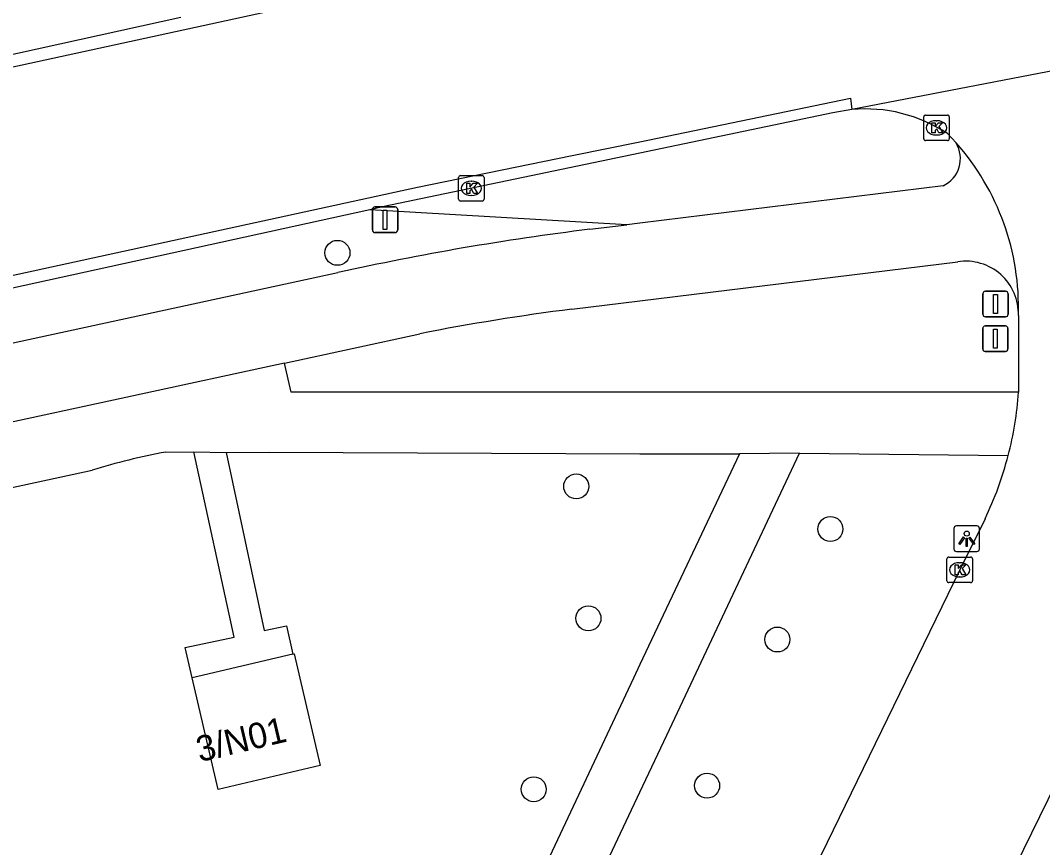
# Model space of a CAD drawing. Extents: x 160203 to 161526, y 379529 to 381797.
# Drawn here: x 160975.73 to 161015.78, y 380867.45 to 380899.83 of the extents above; entities that cross this region are included whole.
import ezdxf

# ---------------------------------------------------------------- set-up
doc = ezdxf.new("R2010")
doc.units = 0
for name, color, linetype in [('IMGEO_Berm_groen', 7, 'Continuous'), ('IMGEO_Boom', 7, 'Continuous'), ('IMGEO_Kolk', 7, 'Continuous'), ('IMGEO_Lichtpunt', 7, 'Continuous'), ('IMGEO_Pand', 7, 'Continuous'), ('IMGEO_Pand_nummerreeks', 7, 'Continuous'), ('IMGEO_Rijbaan_lokaal_gesloten', 7, 'Continuous'), ('IMGEO_Rijbaan_lokaal_open', 7, 'Continuous'), ('IMGEO_Verkeersbordpaal', 7, 'Continuous'), ('IMGEO_Voetpad_open', 7, 'Continuous')]:
    doc.layers.add(name, color=color, linetype=linetype)

msp = doc.modelspace()

# ---------------------------------------------------------------- linework, layer by layer
at = {"layer": 'IMGEO_Berm_groen'}
msp.add_lwpolyline([(160999.489, 380891.833), (160989.422, 380892.423)], dxfattribs=at)
at = {"layer": 'IMGEO_Boom'}
for centre in [(160988.153, 380890.733), (160997.506, 380881.588), (161007.466, 380879.919), (160997.986, 380876.422), (161005.387, 380875.592), (161002.636, 380869.869), (160995.841, 380869.729)]:
    msp.add_circle(centre, 0.489, dxfattribs=at)
at = {"layer": 'IMGEO_Kolk'}
for p, q in [((161011.122, 380895.201), (161011.122, 380896.053)), ((161011.197, 380896.127), (161012.049, 380896.127)), ((161012.123, 380896.053), (161012.123, 380895.201)), ((161011.61, 380895.907), (161011.635, 380895.907)), ((161011.633, 380895.347), (161011.608, 380895.347)), ((161012.049, 380895.127), (161011.197, 380895.127)), ((160992.898, 380892.833), (160992.898, 380893.685)), ((160992.973, 380893.759), (160993.825, 380893.759)), ((160993.899, 380893.685), (160993.899, 380892.833)), ((160993.386, 380893.539), (160993.411, 380893.539)), ((160993.825, 380892.759), (160992.973, 380892.759)), ((160993.409, 380892.979), (160993.384, 380892.979)), ((161012.031, 380877.894), (161012.031, 380878.746)), ((161012.106, 380878.82), (161012.958, 380878.82)), ((161013.032, 380878.746), (161013.032, 380877.894)), ((161012.519, 380878.6), (161012.544, 380878.6)), ((161012.542, 380878.04), (161012.517, 380878.04)), ((161012.958, 380877.82), (161012.106, 380877.82))]:
    msp.add_line(p, q, dxfattribs=at)
for points in [[(161011.122, 380895.201), (161011.122, 380896.053)], [(161011.197, 380896.127), (161012.049, 380896.127)], [(161012.123, 380896.053), (161012.123, 380895.201)], [(161011.443, 380895.827), (161011.566, 380895.827), (161011.566, 380895.676), (161011.696, 380895.827), (161011.86, 380895.827), (161011.714, 380895.676), (161011.867, 380895.427), (161011.715, 380895.427), (161011.63, 380895.591), (161011.566, 380895.524), (161011.566, 380895.427), (161011.443, 380895.427), (161011.443, 380895.827)], [(161012.049, 380895.127), (161011.197, 380895.127)], [(160992.898, 380892.833), (160992.898, 380893.685)], [(160992.973, 380893.759), (160993.825, 380893.759)], [(160993.899, 380893.685), (160993.899, 380892.833)], [(160993.219, 380893.459), (160993.342, 380893.459), (160993.342, 380893.308), (160993.472, 380893.459), (160993.636, 380893.459), (160993.49, 380893.308), (160993.643, 380893.059), (160993.491, 380893.059), (160993.406, 380893.223), (160993.342, 380893.156), (160993.342, 380893.059), (160993.219, 380893.059), (160993.219, 380893.459)], [(160993.825, 380892.759), (160992.973, 380892.759)], [(161012.031, 380877.894), (161012.031, 380878.746)], [(161012.106, 380878.82), (161012.958, 380878.82)], [(161013.032, 380878.746), (161013.032, 380877.894)], [(161012.352, 380878.52), (161012.475, 380878.52), (161012.475, 380878.369), (161012.605, 380878.52), (161012.769, 380878.52), (161012.623, 380878.369), (161012.776, 380878.12), (161012.624, 380878.12), (161012.539, 380878.284), (161012.475, 380878.217), (161012.475, 380878.12), (161012.352, 380878.12), (161012.352, 380878.52)], [(161012.958, 380877.82), (161012.106, 380877.82)]]:
    msp.add_lwpolyline(points, dxfattribs=at)
for centre, start, end in [((161011.199, 380896.051), 91.552, 178.448), ((161011.199, 380896.051), 91.552, 178.448), ((161012.047, 380896.051), 1.552, 88.448), ((161012.047, 380896.051), 1.552, 88.448), ((161011.199, 380895.203), 181.552, 268.448), ((161011.199, 380895.203), 181.552, 268.448), ((161012.047, 380895.203), 271.552, 358.448), ((161012.047, 380895.203), 271.552, 358.448), ((160992.975, 380893.683), 91.552, 178.448), ((160992.975, 380893.683), 91.552, 178.448), ((160993.823, 380893.683), 1.552, 88.448), ((160993.823, 380893.683), 1.552, 88.448), ((160992.975, 380892.835), 181.552, 268.448), ((160992.975, 380892.835), 181.552, 268.448), ((160993.823, 380892.835), 271.552, 358.448), ((160993.823, 380892.835), 271.552, 358.448), ((161012.108, 380878.744), 91.552, 178.448), ((161012.108, 380878.744), 91.552, 178.448), ((161012.956, 380878.744), 1.552, 88.448), ((161012.956, 380878.744), 1.552, 88.448), ((161012.108, 380877.896), 181.552, 268.448), ((161012.108, 380877.896), 181.552, 268.448), ((161012.956, 380877.896), 271.552, 358.448), ((161012.956, 380877.896), 271.552, 358.448)]:
    msp.add_arc(centre, 0.0765, start, end, dxfattribs=at)
for centre, major_axis, ratio, start_param, end_param in [((161011.609, 380895.627), (-0.387, 0.002), 0.722429, 4.712389, 7.853982), ((161011.634, 380895.627), (-0.39, 0.002), 0.717154, 1.570796, 4.712389), ((160993.385, 380893.259), (-0.387, 0.002), 0.722429, 4.712389, 7.853982), ((160993.41, 380893.259), (-0.39, 0.002), 0.717154, 1.570796, 4.712389), ((161012.518, 380878.32), (-0.387, 0.002), 0.722429, 4.712389, 7.853982), ((161012.543, 380878.32), (-0.39, 0.002), 0.717154, 1.570796, 4.712389)]:
    msp.add_ellipse(centre, major_axis=major_axis, ratio=ratio, start_param=start_param, end_param=end_param, dxfattribs=at)
at = {"layer": 'IMGEO_Lichtpunt'}
for p, q in [((161012.306, 380879.943), (161012.306, 380879.136)), ((161012.306, 380879.943), (161012.306, 380879.136)), ((161013.208, 380880.038), (161012.4, 380880.038)), ((161013.208, 380880.038), (161012.4, 380880.038)), ((161013.302, 380879.136), (161013.302, 380879.943)), ((161013.302, 380879.136), (161013.302, 380879.943)), ((161012.4, 380879.042), (161013.208, 380879.042)), ((161012.4, 380879.042), (161013.208, 380879.042))]:
    msp.add_line(p, q, dxfattribs=at)
for points in [[(161012.68, 380879.607), (161012.719, 380879.579), (161012.531, 380879.317), (161012.493, 380879.344), (161012.68, 380879.607)], [(161012.782, 380879.559), (161012.829, 380879.559), (161012.829, 380879.237), (161012.782, 380879.237), (161012.782, 380879.559)], [(161012.892, 380879.579), (161012.93, 380879.606), (161013.117, 380879.344), (161013.078, 380879.316), (161012.892, 380879.579)]]:
    msp.add_lwpolyline(points, dxfattribs=at)
msp.add_circle((161012.805, 380879.741), 0.0994, dxfattribs=at)
for centre, start, end in [((161012.4, 380879.943), 90, 180), ((161012.4, 380879.943), 90, 180), ((161013.208, 380879.943), 0, 90), ((161013.208, 380879.943), 0, 90), ((161012.4, 380879.136), 180, 270), ((161012.4, 380879.136), 180, 270), ((161013.208, 380879.136), 270, 0), ((161013.208, 380879.136), 270, 360)]:
    msp.add_arc(centre, 0.0946, start, end, dxfattribs=at)
at = {"layer": 'IMGEO_Pand'}
for points in [[(160986.401, 380875.015), (160986.46, 380875.029), (160987.48, 380870.655), (160983.483, 380869.723), (160982.463, 380874.096)], [(160986.401, 380875.015), (160982.463, 380874.096)]]:
    msp.add_lwpolyline(points, dxfattribs=at)
at = {"layer": 'IMGEO_Rijbaan_lokaal_gesloten'}
for points in [[(161016.752, 380906.499), (161015.191, 380906.22), (161014.134, 380906.028), (161013.515, 380905.916), (161011.865, 380905.573), (161010.494, 380905.307), (161008.844, 380905.015), (161007.333, 380904.685), (161005.099, 380904.266), (161003.55, 380903.923), (161001.748, 380903.53), (161000, 380903.205), (160999.158, 380903.048), (160996.01, 380902.388), (160993.598, 380901.867), (160991.224, 380901.373), (160985.297, 380900.144), (160947.244, 380891.883), (160898.866, 380882.024)], [(161025.803, 380899.718), (161008.303, 380896.34)], [(160949.222, 380884.017), (160949.188, 380884.182), (160951.961, 380884.754), (160975.331, 380889.837), (160991.294, 380893.301), (160997.351, 380894.543), (161000, 380895.086), (161008.25, 380896.783), (161008.303, 380896.34)], [(161008.303, 380896.34), (161007.561, 380896.221), (161000, 380894.64), (160989.917, 380892.531), (160989.422, 380892.423)], [(161012.048, 380895.403), (161012.391, 380895.036)], [(160989.422, 380892.423), (160952.058, 380884.239), (160949.297, 380883.674), (160949.222, 380884.017)], [(161014.828, 380888.275), (161014.835, 380885.273)], [(161013.524, 380880.318), (161012.533, 380878.32), (161000, 380852.562), (160987.211, 380826.492)], [(161019.756, 380877.01), (161009.043, 380855.171)]]:
    msp.add_lwpolyline(points, dxfattribs=at)
for centre, radius, start, end in [((161008.851, 380890.58), 5.787, 56.4672, 95.4387), ((161005.151, 380888.607), 9.683, 358.0371, 41.6062), ((161001.327, 380886.21), 13.541, 345.3963, 356.0319), ((161001.219, 380886.222), 13.648, 334.3699, 345.4635)]:
    msp.add_arc(centre, radius, start, end, dxfattribs=at)
at = {"layer": 'IMGEO_Rijbaan_lokaal_open'}
for points in [[(160982.013, 380899.947), (160964.472, 380896.088)], [(161011.883, 380893.36), (161000, 380891.896), (160999.489, 380891.833)], [(160998.034, 380891.654), (160999.489, 380891.833)], [(160997.341, 380888.529), (161000, 380888.855), (161012.454, 380890.383)], [(160938.174, 380879.145), (160988.172, 380889.958)], [(160986.074, 380886.418), (160991.385, 380887.566)], [(160986.074, 380886.418), (160938.74, 380876.184)]]:
    msp.add_lwpolyline(points, dxfattribs=at)
for centre, radius, start, end in [((161011.376, 380894.429), 1.183, 295.3922, 30.8834), ((161010.818, 380787.794), 104.644, 97.01735, 102.49844), ((161012.766, 380888.343), 2.063, 358.1037, 98.6892), ((161008.563, 380800.221), 89.019, 97.2424, 101.12645)]:
    msp.add_arc(centre, radius, start, end, dxfattribs=at)
at = {"layer": 'IMGEO_Verkeersbordpaal'}
for p, q in [((160989.522, 380891.628), (160989.522, 380892.428)), ((160989.522, 380892.428), (160989.522, 380891.628)), ((160989.622, 380892.528), (160990.412, 380892.528)), ((160990.412, 380892.528), (160989.622, 380892.528)), ((160990.512, 380892.428), (160990.512, 380891.628)), ((160990.512, 380891.628), (160990.512, 380892.428)), ((160990.412, 380891.528), (160989.622, 380891.528)), ((160989.622, 380891.528), (160990.412, 380891.528)), ((161013.54, 380889.228), (161014.33, 380889.228)), ((161014.33, 380889.228), (161013.54, 380889.228)), ((161013.44, 380888.328), (161013.44, 380889.128)), ((161013.44, 380889.128), (161013.44, 380888.328)), ((161014.43, 380889.128), (161014.43, 380888.328)), ((161014.43, 380888.328), (161014.43, 380889.128)), ((161014.33, 380888.228), (161013.54, 380888.228)), ((161013.54, 380888.228), (161014.33, 380888.228)), ((161013.431, 380886.969), (161013.431, 380887.769)), ((161013.431, 380887.769), (161013.431, 380886.969)), ((161013.531, 380887.869), (161014.321, 380887.869)), ((161014.321, 380887.869), (161013.531, 380887.869)), ((161014.421, 380887.769), (161014.421, 380886.969)), ((161014.421, 380886.969), (161014.421, 380887.769)), ((161014.321, 380886.869), (161013.531, 380886.869)), ((161013.531, 380886.869), (161014.321, 380886.869))]:
    msp.add_line(p, q, dxfattribs=at)
for points in [[(160989.942, 380892.403), (160990.092, 380892.403), (160990.092, 380891.653), (160989.942, 380891.653), (160989.942, 380892.403)], [(161013.86, 380889.103), (161014.01, 380889.103), (161014.01, 380888.353), (161013.86, 380888.353), (161013.86, 380889.103)], [(161013.851, 380887.744), (161014.001, 380887.744), (161014.001, 380886.994), (161013.851, 380886.994), (161013.851, 380887.744)]]:
    msp.add_lwpolyline(points, dxfattribs=at)
for centre, start, end in [((160989.622, 380892.428), 90, 180), ((160989.622, 380892.428), 90, 180), ((160990.412, 380892.428), 0, 90), ((160990.412, 380892.428), 360, 90), ((160989.622, 380891.628), 180, 270), ((160989.622, 380891.628), 180, 270), ((160990.412, 380891.628), 270, 0), ((160990.412, 380891.628), 270, 0), ((161013.54, 380889.128), 90, 180), ((161013.54, 380889.128), 90, 180), ((161014.33, 380889.128), 0, 90), ((161014.33, 380889.128), 360, 90), ((161013.54, 380888.328), 180, 270), ((161013.54, 380888.328), 180, 270), ((161014.33, 380888.328), 270, 0), ((161014.33, 380888.328), 270, 0), ((161013.531, 380887.769), 90, 180), ((161013.531, 380887.769), 90, 180), ((161014.321, 380887.769), 0, 90), ((161014.321, 380887.769), 360, 90), ((161013.531, 380886.969), 180, 270), ((161013.531, 380886.969), 180, 270), ((161014.321, 380886.969), 270, 0), ((161014.321, 380886.969), 270, 0)]:
    msp.add_arc(centre, 0.1, start, end, dxfattribs=at)
at = {"layer": 'IMGEO_Voetpad_open'}
for points in [[(161014.835, 380885.273), (161000, 380885.278), (160986.335, 380885.282), (160986.074, 380886.418)], [(161003.901, 380882.863), (161000, 380874.614), (160999.745, 380874.075), (160988.453, 380850.065), (160976.105, 380823.809), (160986.103, 380824.234)], [(160987.211, 380826.492), (160979.471, 380826.085), (161000, 380869.611), (161001.055, 380871.848), (161006.258, 380882.888)], [(160981.427, 380882.933), (160982.526, 380882.935)], [(160982.463, 380874.096), (160982.181, 380875.275), (160984.101, 380875.679), (160982.526, 380882.935)], [(160982.526, 380882.935), (160983.794, 380882.914)], [(160983.794, 380882.914), (160985.481, 380882.929), (161000, 380882.861), (161003.901, 380882.863)], [(160983.794, 380882.914), (160985.288, 380875.939), (160986.155, 380876.131), (160986.401, 380875.015)], [(161006.258, 380882.888), (161003.901, 380882.863)], [(161006.258, 380882.888), (161014.43, 380882.796)], [(160939.893, 380873.87), (160978.543, 380882.221)]]:
    msp.add_lwpolyline(points, dxfattribs=at)
msp.add_arc((160985.937, 380858.47), 24.875, 100.4447, 107.291, dxfattribs=at)

# ---------------------------------------------------------------- texts
at = {"layer": 'IMGEO_Pand_nummerreeks'}
msp.add_text('3/N01', height=1, rotation=13.2609, dxfattribs=at).set_placement((160982.754, 380870.788))

doc.saveas('drawing.dxf')
